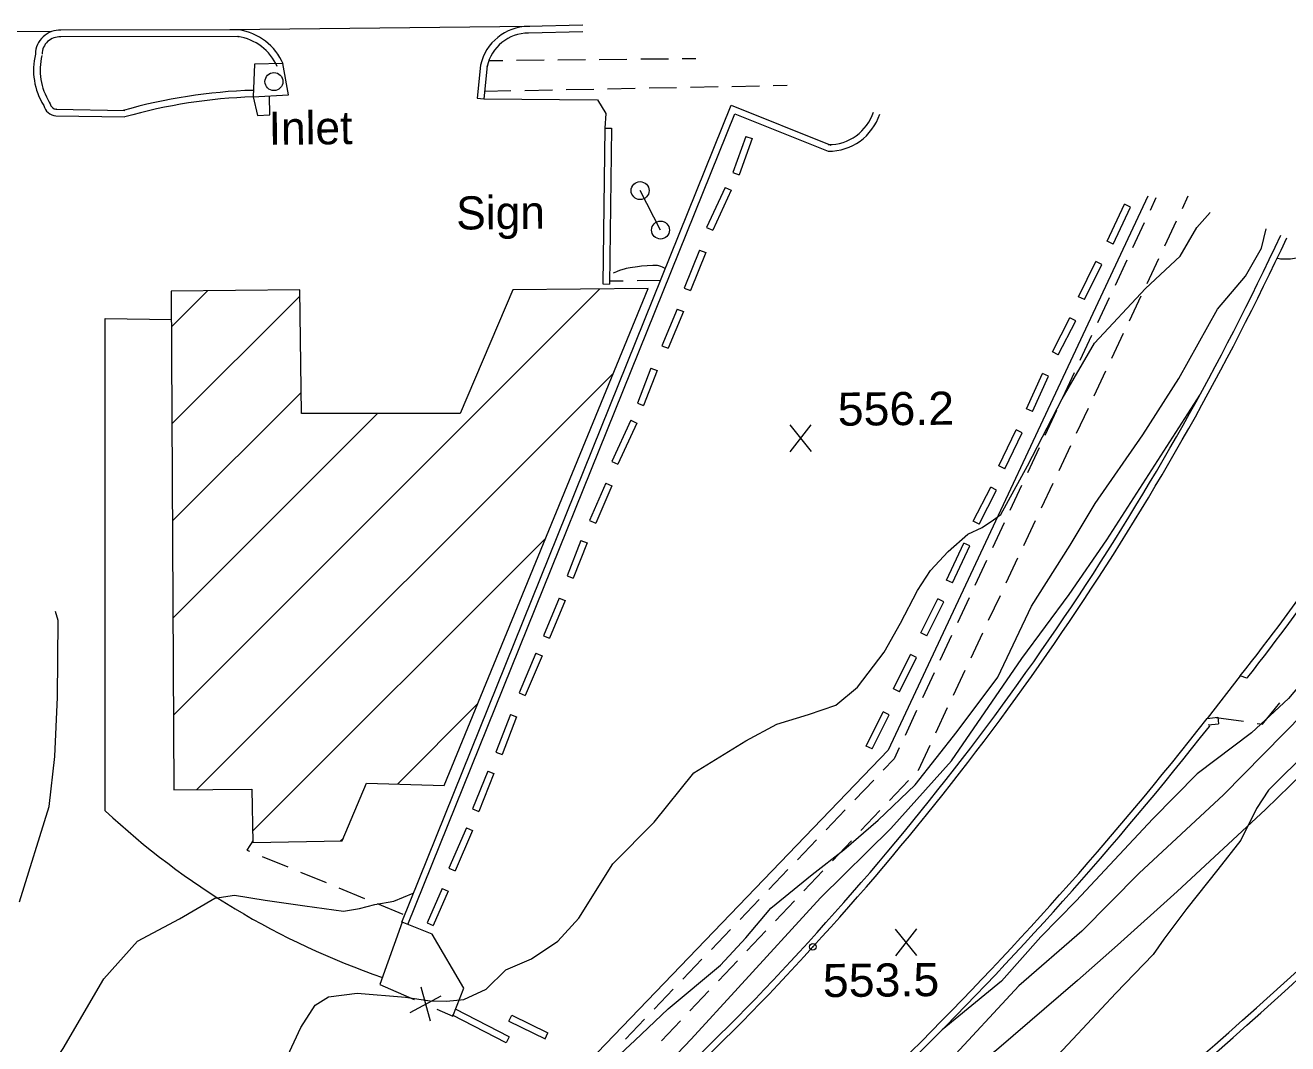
# Model space of a CAD drawing. Extents: x 2361284 to 2366480, y 6976556 to 6985346.
# Drawn here: x 2365087.2 to 2365270.1, y 6981352.9 to 6981500.5 of the extents above; entities that cross this region are included whole.
import ezdxf

# ---------------------------------------------------------------- set-up
doc = ezdxf.new("R2010")
doc.units = 0
doc.header["$LTSCALE"] = 1.9
doc.header["$PDMODE"] = 32
doc.header["$PDSIZE"] = 0.95
for name, color, linetype, lineweight in [('11', 7, 'Continuous', 13), ('12', 7, 'Continuous', 13), ('13', 7, 'Continuous', 13), ('19', 7, 'Continuous', 13), ('3', 7, 'Continuous', 13), ('6', 7, 'Continuous', 13), ('7', 7, 'Continuous', 13), ('8', 7, 'Continuous', 13), ('9', 7, 'Continuous', 13)]:
    doc.layers.add(name, color=color, linetype=linetype, lineweight=lineweight)

msp = doc.modelspace()

# ---------------------------------------------------------------- linework, layer by layer
at = {"layer": '11'}
msp.add_line((2365179.187, 6981470.82), (2365176.233, 6981476.532), dxfattribs=at)
for centre in [(2365123.191, 6981492.331), (2365176.234, 6981476.533), (2365179.188, 6981470.821)]:
    msp.add_circle(centre, 1.3, dxfattribs=at)
at = {"layer": '12'}
for p, q in [((2365201.069, 6981438.74), (2365197.952, 6981442.591)), ((2365197.989, 6981438.711), (2365201.032, 6981442.62)), ((2365216.335, 6981365.69), (2365213.218, 6981369.541)), ((2365213.255, 6981365.661), (2365216.298, 6981369.57))]:
    msp.add_line(p, q, dxfattribs=at)
for points in [[(2365172.698, 6981350.822), (2365175.444, 6981353.399), (2365180.28, 6981357.985), (2365187.891, 6981364.317), (2365191.524, 6981368.292), (2365195.153, 6981372.586), (2365201.146, 6981377.435), (2365205.752, 6981381.019), (2365210.712, 6981385.336), (2365216.094, 6981390.426), (2365222.181, 6981398.186), (2365228.045, 6981406.052), (2365232.909, 6981416.327), (2365238.515, 6981425.142), (2365242.138, 6981431.207), (2365249.073, 6981441.174), (2365254.296, 6981449.303), (2365259.881, 6981459.337), (2365263.946, 6981464.147), (2365266.247, 6981468.209), (2365266.901, 6981470.995)], [(2365316.09, 6981456.531), (2365315.135, 6981455.002), (2365313.369, 6981452.445), (2365308.504, 6981445.558), (2365303.201, 6981438.598), (2365296.457, 6981429.563), (2365289.432, 6981420.506), (2365279.797, 6981409.424), (2365272.358, 6981400.843), (2365260.76, 6981389.001), (2365248.517, 6981377.645), (2365240.227, 6981369.255), (2365231.102, 6981361.338), (2365220.708, 6981350.108), (2365209.51, 6981340.371), (2365198.852, 6981332.59), (2365187.386, 6981323.87), (2365180.153, 6981317.691), (2365174.117, 6981314.114), (2365164.367, 6981307.891), (2365153.604, 6981300.688), (2365145.25, 6981294.758), (2365130.909, 6981287.362)]]:
    msp.add_lwpolyline(points, dxfattribs=at)
at = {"layer": '13'}
for points in [[(2365125.133, 6981351.12), (2365127.064, 6981355.269), (2365129.153, 6981358.528), (2365131.077, 6981359.715), (2365135.246, 6981360.276), (2365142.262, 6981359.673), (2365145.798, 6981359.147), (2365148.208, 6981359.079), (2365150.686, 6981359.323), (2365153.942, 6981360.844), (2365156.795, 6981363.641), (2365160.48, 6981365.236), (2365164.317, 6981367.803), (2365167.356, 6981371.132), (2365172.3, 6981378.99), (2365178.263, 6981385.017), (2365184.035, 6981392.182), (2365191.542, 6981396.834), (2365196.049, 6981399.207), (2365200.636, 6981400.631), (2365204.573, 6981401.988), (2365207.729, 6981404.608), (2365211.581, 6981409.645), (2365213.931, 6981413.868), (2365216.417, 6981418.572), (2365218.309, 6981421.48), (2365220.853, 6981424.244), (2365223.718, 6981426.751), (2365225.789, 6981427.721), (2365227.419, 6981428.817), (2365228.511, 6981429.617), (2365232.356, 6981436.644), (2365237.393, 6981446.382), (2365242.077, 6981454.437), (2365249.462, 6981462.328), (2365254.458, 6981467.047), (2365256.898, 6981471.2), (2365258.807, 6981473.387)], [(2365275.615, 6981468.528), (2365275.261, 6981468.339), (2365274.544, 6981467.988), (2365273.815, 6981467.663), (2365272.328, 6981467.056), (2365271.991, 6981466.933), (2365271.763, 6981466.862), (2365271.301, 6981466.747), (2365270.751, 6981466.651), (2365270.473, 6981466.618), (2365270.054, 6981466.587), (2365269.634, 6981466.579), (2365269.425, 6981466.584), (2365269.008, 6981466.611), (2365268.8, 6981466.634), (2365268.492, 6981466.68)], [(2365179.86, 6981465.227), (2365179.457, 6981465.436), (2365179.253, 6981465.525), (2365178.943, 6981465.629), (2365178.733, 6981465.673), (2365178.627, 6981465.686), (2365178.466, 6981465.694), (2365178.056, 6981465.688), (2365177.234, 6981465.644), (2365176.41, 6981465.564), (2365175.862, 6981465.494), (2365174.769, 6981465.329), (2365174.216, 6981465.234), (2365173.941, 6981465.171), (2365173.389, 6981465.004), (2365173.029, 6981464.871), (2365172.793, 6981464.773), (2365172.327, 6981464.556)], [(2365310.715, 6981458.08), (2365307.476, 6981452.769), (2365301.854, 6981444.665), (2365295.848, 6981435.668), (2365288.145, 6981425.374), (2365282.322, 6981418.378), (2365277.407, 6981411.541), (2365270.168, 6981402.932), (2365264.805, 6981397.981), (2365256.951, 6981392.025), (2365250.492, 6981385.534), (2365239.395, 6981373.627), (2365234.294, 6981368.408), (2365228.594, 6981361.984), (2365219.992, 6981354.953)], [(2365158.502, 6981328.236), (2365159.35, 6981329.495), (2365162.772, 6981333.497), (2365167.318, 6981337.25), (2365174.562, 6981344.089), (2365183.612, 6981353.587), (2365190.443, 6981361.041), (2365202.378, 6981374.086), (2365212.534, 6981384.113), (2365221.321, 6981393.916), (2365231.531, 6981408.745), (2365238.363, 6981418.009), (2365243.848, 6981425.943), (2365257.299, 6981446.902)], [(2365086.317, 6981373.492), (2365090.616, 6981387.323), (2365091.428, 6981394.521), (2365091.816, 6981403.156), (2365091.91, 6981414.247), (2365091.568, 6981415.573)], [(2365273.228, 6981395.61), (2365267.254, 6981389.653), (2365265.519, 6981387.017), (2365263.232, 6981382.435), (2365259.933, 6981378.164), (2365255.446, 6981372.54), (2365252.078, 6981368.077), (2365250.54, 6981365.853), (2365245.123, 6981360.251), (2365238.936, 6981353.573), (2365234.46, 6981348.859), (2365228.171, 6981340.219), (2365223.764, 6981334.747), (2365215.824, 6981327.381), (2365209.171, 6981321.377), (2365206.635, 6981318.643), (2365204.681, 6981312.804), (2365204.977, 6981309.047)], [(2365081.173, 6981337.191), (2365088.549, 6981346.012), (2365092.67, 6981352.242), (2365098.535, 6981362.317), (2365103.414, 6981367.774), (2365109.483, 6981371.032), (2365114.614, 6981374.042), (2365117.48, 6981374.439), (2365121.908, 6981373.71), (2365127.676, 6981372.925), (2365133.254, 6981372.128), (2365135.6, 6981372.52), (2365137.795, 6981373.091), (2365140.549, 6981373.607), (2365143.379, 6981374.725)]]:
    msp.add_lwpolyline(points, dxfattribs=at)
at = {"layer": '19'}
for p, q in [((2365156.323, 6981495.355), (2365154.293, 6981495.325)), ((2365162.323, 6981495.412), (2365158.323, 6981495.374)), ((2365168.322, 6981495.479), (2365164.324, 6981495.431)), ((2365174.322, 6981495.546), (2365170.322, 6981495.498)), ((2365180.322, 6981495.603), (2365176.322, 6981495.565)), ((2365184.322, 6981495.641), (2365182.322, 6981495.622)), ((2365157.525, 6981490.976), (2365153.705, 6981490.91)), ((2365163.525, 6981491.083), (2365159.524, 6981491.015)), ((2365169.523, 6981491.2), (2365165.525, 6981491.122)), ((2365175.522, 6981491.317), (2365171.523, 6981491.239)), ((2365181.521, 6981491.434), (2365177.522, 6981491.356)), ((2365187.522, 6981491.551), (2365183.521, 6981491.473)), ((2365193.521, 6981491.668), (2365189.521, 6981491.59)), ((2365197.519, 6981491.746), (2365195.519, 6981491.707)), ((2365250.946, 6981475.483), (2365250.104, 6981473.674)), ((2365255.595, 6981475.707), (2365254.742, 6981473.899)), ((2365249.262, 6981471.866), (2365247.566, 6981468.241)), ((2365253.89, 6981472.09), (2365252.184, 6981468.475)), ((2365246.723, 6981466.433), (2365245.027, 6981462.807)), ((2365251.33, 6981466.667), (2365249.625, 6981463.05)), ((2365171.797, 6981463.44), (2365173.797, 6981463.469)), ((2365175.797, 6981463.498), (2365179.196, 6981463.561)), ((2365248.772, 6981461.241), (2365247.067, 6981457.625)), ((2365244.185, 6981460.998), (2365242.489, 6981457.371)), ((2365246.214, 6981455.817), (2365244.518, 6981452.2)), ((2365241.646, 6981455.563), (2365239.951, 6981451.937)), ((2365243.665, 6981450.392), (2365241.97, 6981446.776)), ((2365239.108, 6981450.129), (2365237.412, 6981446.503)), ((2365241.117, 6981444.968), (2365239.421, 6981441.352)), ((2365236.569, 6981444.694), (2365234.874, 6981441.069)), ((2365238.568, 6981439.543), (2365236.873, 6981435.927)), ((2365234.031, 6981439.26), (2365232.345, 6981435.634)), ((2365231.502, 6981433.826), (2365229.807, 6981430.199)), ((2365236.02, 6981434.119), (2365234.324, 6981430.502)), ((2365228.963, 6981428.391), (2365227.277, 6981424.765)), ((2365233.471, 6981428.694), (2365231.776, 6981425.078)), ((2365226.434, 6981422.957), (2365224.739, 6981419.331)), ((2365230.923, 6981423.27), (2365229.226, 6981419.653)), ((2365223.896, 6981417.522), (2365222.201, 6981413.896)), ((2365228.373, 6981417.844), (2365226.677, 6981414.229)), ((2365221.359, 6981412.088), (2365219.673, 6981408.462)), ((2365225.825, 6981412.421), (2365224.129, 6981408.805)), ((2365218.83, 6981406.654), (2365217.135, 6981403.028)), ((2365223.277, 6981406.996), (2365221.581, 6981403.38)), ((2365216.292, 6981401.22), (2365214.606, 6981397.593)), ((2365220.729, 6981401.572), (2365219.033, 6981397.946)), ((2365210.077, 6981391.139), (2365207.314, 6981388.253)), ((2365215.098, 6981391.067), (2365212.346, 6981388.161)), ((2365205.927, 6981386.81), (2365203.165, 6981383.924)), ((2365210.969, 6981386.708), (2365208.217, 6981383.802)), ((2365201.778, 6981382.481), (2365199.016, 6981379.594)), ((2365206.84, 6981382.349), (2365204.087, 6981379.443)), ((2365121.488, 6981380.057), (2365125.192, 6981378.542)), ((2365127.04, 6981377.78), (2365130.744, 6981376.265)), ((2365197.629, 6981378.151), (2365194.868, 6981375.265)), ((2365202.711, 6981377.989), (2365199.958, 6981375.083)), ((2365132.591, 6981375.503), (2365136.296, 6981373.988)), ((2365193.481, 6981373.822), (2365190.718, 6981370.934)), ((2365198.582, 6981373.629), (2365195.83, 6981370.733)), ((2365138.143, 6981373.224), (2365141.848, 6981371.71)), ((2365189.332, 6981369.491), (2365186.569, 6981366.604)), ((2365194.454, 6981369.28), (2365191.702, 6981366.383)), ((2365185.182, 6981365.161), (2365182.419, 6981362.275)), ((2365190.326, 6981364.93), (2365187.573, 6981362.024)), ((2365181.033, 6981360.832), (2365178.271, 6981357.936)), ((2365186.197, 6981360.571), (2365183.443, 6981357.675)), ((2365176.884, 6981356.493), (2365174.122, 6981353.597)), ((2365182.067, 6981356.222), (2365179.314, 6981353.326))]:
    msp.add_line(p, q, dxfattribs=at)
for points in [[(2365213.763, 6981395.784), (2365213.028, 6981394.217), (2365211.464, 6981392.582)], [(2365218.18, 6981396.137), (2365216.494, 6981392.54), (2365216.474, 6981392.52)], [(2365120.136, 6981382.335), (2365119.279, 6981380.966), (2365119.64, 6981380.82)]]:
    msp.add_lwpolyline(points, dxfattribs=at)
at = {"layer": '3'}
for p, q in [((2365160.236, 6981500.321), (2365116.818, 6981499.808)), ((2365090.959, 6981499.572), (2365057.169, 6981499.371)), ((2365089.832, 6981488.862), (2365089.831, 6981488.862)), ((2365090.646, 6981489.371), (2365090.762, 6981489.098)), ((2365152.644, 6981489.93), (2365153.595, 6981489.829)), ((2365171.106, 6981485.605), (2365170.831, 6981463.011)), ((2365191.567, 6981484.383), (2365189.667, 6981479.144)), ((2365192.471, 6981484.061), (2365190.571, 6981478.822)), ((2365191.567, 6981484.383), (2365192.471, 6981484.061)), ((2365189.667, 6981479.144), (2365190.571, 6981478.822)), ((2365188.546, 6981476.993), (2365185.871, 6981471.187)), ((2365189.421, 6981476.597), (2365186.746, 6981470.791)), ((2365188.546, 6981476.993), (2365189.421, 6981476.597)), ((2365243.909, 6981469.189), (2365246.398, 6981474.553)), ((2365244.782, 6981468.79), (2365247.272, 6981474.154)), ((2365247.272, 6981474.154), (2365246.398, 6981474.553)), ((2365185.871, 6981471.187), (2365186.746, 6981470.791)), ((2365244.782, 6981468.79), (2365243.909, 6981469.189)), ((2365184.842, 6981467.929), (2365182.624, 6981462.398)), ((2365185.735, 6981467.578), (2365183.518, 6981462.046)), ((2365184.842, 6981467.929), (2365185.735, 6981467.578)), ((2365239.753, 6981461.154), (2365242.234, 6981466.258)), ((2365240.618, 6981460.739), (2365243.1, 6981465.843)), ((2365243.1, 6981465.843), (2365242.234, 6981466.258)), ((2365170.831, 6981463.011), (2365171.791, 6981463)), ((2365182.624, 6981462.398), (2365183.518, 6981462.046)), ((2365240.618, 6981460.739), (2365239.753, 6981461.154)), ((2365181.613, 6981459.368), (2365179.393, 6981454.056)), ((2365182.501, 6981459.003), (2365180.281, 6981453.691)), ((2365181.613, 6981459.368), (2365182.501, 6981459.003)), ((2365235.957, 6981453.173), (2365238.48, 6981458.118)), ((2365236.815, 6981452.742), (2365239.338, 6981457.686)), ((2365239.338, 6981457.686), (2365238.48, 6981458.118)), ((2365179.393, 6981454.056), (2365180.281, 6981453.691)), ((2365236.815, 6981452.742), (2365235.957, 6981453.173)), ((2365177.794, 6981450.821), (2365175.832, 6981445.722)), ((2365178.692, 6981450.481), (2365176.73, 6981445.382)), ((2365177.794, 6981450.821), (2365178.692, 6981450.481)), ((2365232.196, 6981444.929), (2365234.528, 6981450.051)), ((2365233.072, 6981444.536), (2365235.404, 6981449.659)), ((2365235.404, 6981449.659), (2365234.528, 6981450.051)), ((2365175.832, 6981445.722), (2365176.73, 6981445.382)), ((2365233.072, 6981444.536), (2365232.196, 6981444.929)), ((2365174.865, 6981443.252), (2365172.152, 6981437.276)), ((2365174.865, 6981443.252), (2365175.742, 6981442.861)), ((2365175.742, 6981442.861), (2365173.029, 6981436.885)), ((2365228.21, 6981436.645), (2365230.691, 6981441.859)), ((2365229.079, 6981436.238), (2365231.56, 6981441.452)), ((2365231.56, 6981441.452), (2365230.691, 6981441.859)), ((2365172.152, 6981437.276), (2365173.029, 6981436.885)), ((2365229.079, 6981436.238), (2365228.21, 6981436.645)), ((2365171.262, 6981434.158), (2365168.923, 6981428.715)), ((2365171.262, 6981434.158), (2365172.146, 6981433.784)), ((2365172.146, 6981433.784), (2365169.808, 6981428.341)), ((2365224.472, 6981428.629), (2365227.025, 6981433.553)), ((2365225.327, 6981428.192), (2365227.88, 6981433.116)), ((2365227.88, 6981433.116), (2365227.025, 6981433.553)), ((2365168.923, 6981428.715), (2365169.808, 6981428.341)), ((2365225.327, 6981428.192), (2365224.472, 6981428.629)), ((2365167.661, 6981425.833), (2365165.66, 6981420.714)), ((2365168.557, 6981425.488), (2365166.556, 6981420.369)), ((2365167.661, 6981425.833), (2365168.557, 6981425.488)), ((2365220.605, 6981420.085), (2365223.104, 6981425.45)), ((2365221.477, 6981419.685), (2365223.977, 6981425.049)), ((2365223.977, 6981425.049), (2365223.104, 6981425.45)), ((2365165.66, 6981420.714), (2365166.556, 6981420.369)), ((2365221.477, 6981419.685), (2365220.605, 6981420.085)), ((2365164.512, 6981417.502), (2365162.234, 6981412.03)), ((2365164.512, 6981417.502), (2365165.4, 6981417.138)), ((2365216.918, 6981412.441), (2365219.372, 6981417.375)), ((2365220.234, 6981416.953), (2365219.372, 6981417.375)), ((2365165.4, 6981417.138), (2365163.122, 6981411.666)), ((2365217.78, 6981412.019), (2365220.234, 6981416.953)), ((2365162.234, 6981412.03), (2365163.122, 6981411.666)), ((2365217.78, 6981412.019), (2365216.918, 6981412.441)), ((2365161.136, 6981409.5), (2365158.69, 6981403.757)), ((2365162.021, 6981409.13), (2365159.576, 6981403.386)), ((2365161.136, 6981409.5), (2365162.021, 6981409.13)), ((2365212.925, 6981404.332), (2365215.397, 6981409.326)), ((2365213.787, 6981403.911), (2365216.26, 6981408.905)), ((2365216.26, 6981408.905), (2365215.397, 6981409.326)), ((2365263.176, 6981406.216), (2365258.385, 6981400.07)), ((2365264.14, 6981405.885), (2365263.176, 6981406.216)), ((2365264.208, 6981405.974), (2365264.135, 6981405.88)), ((2365264.261, 6981406.041), (2365264.208, 6981405.974)), ((2365158.69, 6981403.757), (2365159.576, 6981403.386)), ((2365213.787, 6981403.911), (2365212.925, 6981404.332)), ((2365208.974, 6981396.054), (2365211.437, 6981401.017)), ((2365212.299, 6981400.596), (2365211.437, 6981401.017)), ((2365157.451, 6981400.615), (2365155.333, 6981395.164)), ((2365158.348, 6981400.272), (2365156.23, 6981394.822)), ((2365157.451, 6981400.615), (2365158.348, 6981400.272)), ((2365209.836, 6981395.632), (2365212.299, 6981400.596)), ((2365258.514, 6981399.111), (2365260.012, 6981399.275)), ((2365259.913, 6981400.234), (2365260.012, 6981399.275)), ((2365258.695, 6981398.909), (2365258.778, 6981399.015)), ((2365209.836, 6981395.632), (2365208.974, 6981396.054)), ((2365155.333, 6981395.164), (2365156.23, 6981394.822)), ((2365154.168, 6981392.433), (2365151.96, 6981386.941)), ((2365155.061, 6981392.08), (2365152.853, 6981386.589)), ((2365154.168, 6981392.433), (2365155.061, 6981392.08)), ((2365151.96, 6981386.941), (2365152.853, 6981386.589)), ((2365151.076, 6981384.193), (2365148.542, 6981378.369)), ((2365151.959, 6981383.816), (2365149.424, 6981377.991)), ((2365151.076, 6981384.193), (2365151.959, 6981383.816)), ((2365148.542, 6981378.369), (2365149.424, 6981377.991)), ((2365147.54, 6981375.4), (2365145.377, 6981370.449)), ((2365147.54, 6981375.4), (2365148.422, 6981375.021)), ((2365148.422, 6981375.021), (2365146.259, 6981370.07)), ((2365145.377, 6981370.449), (2365146.259, 6981370.07)), ((2365200.555, 6981367.609), (2365200.558, 6981367.613)), ((2365157.278, 6981353.936), (2365149.509, 6981357.933)), ((2365157.23, 6981356.203), (2365157.647, 6981357.068)), ((2365157.647, 6981357.068), (2365162.872, 6981354.508)), ((2365157.23, 6981356.203), (2365162.455, 6981353.643)), ((2365162.455, 6981353.643), (2365162.872, 6981354.508))]:
    msp.add_line(p, q, dxfattribs=at)
for points in [[(2365118.099, 6981499.811), (2365118.098, 6981499.811), (2365092.337, 6981499.776), (2365092.337, 6981499.776)], [(2365167.915, 6981500.494), (2365160.046, 6981500.319), (2365160.046, 6981500.32)], [(2365117.961, 6981498.861), (2365118.097, 6981498.85), (2365092.336, 6981498.816), (2365092.29, 6981498.817)], [(2365167.934, 6981499.534), (2365160.065, 6981499.36), (2365160.051, 6981499.36)], [(2365120.141, 6981490.1), (2365125.299, 6981490.42), (2365124.495, 6981494.962)], [(2365153.129, 6981494.734), (2365153.129, 6981494.734), (2365152.644, 6981489.93)], [(2365154.066, 6981494.527), (2365154.08, 6981494.633), (2365153.595, 6981489.829)], [(2365141.699, 6981370.558), (2365189.417, 6981488.919), (2365203.851, 6981483.125), (2365203.495, 6981483.192)], [(2365153.595, 6981489.829), (2365170.048, 6981489.665), (2365171.256, 6981487.726), (2365171.106, 6981485.605)], [(2365091.596, 6981487.37), (2365091.595, 6981487.369), (2365101.598, 6981487.204), (2365101.598, 6981487.204)], [(2365091.674, 6981488.326), (2365091.606, 6981488.329), (2365101.609, 6981488.164), (2365101.331, 6981488.126)], [(2365142.592, 6981370.197), (2365189.949, 6981487.674), (2365203.49, 6981482.232), (2365203.49, 6981482.232)], [(2365171.106, 6981485.605), (2365172.066, 6981485.594), (2365171.791, 6981463)], [(2365249.795, 6981475.742), (2365212.176, 6981395.469), (2365167.665, 6981349.144), (2365167.263, 6981348.27)], [(2365098.753, 6981386.671), (2365098.754, 6981386.67), (2365098.745, 6981458.025), (2365108.337, 6981457.876)], [(2365328.469, 6981452.629), (2365323.875, 6981447.188), (2365314.541, 6981436.458), (2365305.022, 6981425.908), (2365298.576, 6981418.961), (2365285.457, 6981405.237), (2365279.318, 6981399.019), (2365266.816, 6981386.845), (2365254.045, 6981374.979), (2365245.399, 6981367.215), (2365239.583, 6981362.097), (2365227.839, 6981351.977), (2365223.152, 6981348.208), (2365219.928, 6981345.818), (2365213.32, 6981341.241), (2365199.928, 6981332.321), (2365193.412, 6981327.648), (2365189.227, 6981324.342), (2365187.196, 6981322.614), (2365184.242, 6981319.91), (2365177.863, 6981313.549), (2365174.416, 6981309.996)], [(2365263.176, 6981406.215), (2365263.176, 6981406.216), (2365263.227, 6981406.126)], [(2365258.385, 6981400.07), (2365258.385, 6981400.07), (2365259.913, 6981400.234)], [(2365157.278, 6981353.936), (2365156.836, 6981353.082), (2365149.067, 6981357.079)]]:
    msp.add_lwpolyline(points, dxfattribs=at)
for centre, radius, start, end in [((2365092.162, 6981496.246), 3.534, 87.15911, 178.79284), ((2365116.909, 6981491.604), 8.292, 23.28263, 81.75012), ((2365160.081, 6981493.201), 7.119, 90.2781, 167.56546), ((2365092.162, 6981496.246), 2.574, 87.1591, 178.79283), ((2365116.909, 6981491.604), 7.332, 23.28263, 81.75012), ((2365160.081, 6981493.201), 6.159, 90.27809, 167.56545), ((2365098.084, 6981494.018), 9.73, 166.30891, 211.99405), ((2365098.084, 6981494.018), 8.771, 166.30891, 211.99405), ((2365122.282, 6981415.57), 75.52, 91.62263, 106.10648), ((2365091.759, 6981489.352), 1.989, 194.2646, 265.2886), ((2365091.759, 6981489.352), 1.029, 194.26461, 265.28862), ((2365122.282, 6981415.57), 74.56, 91.62263, 106.10648), ((2365203.531, 6981490.03), 7.798, 269.69796, 342.02685), ((2365203.531, 6981490.03), 6.838, 269.69796, 342.02685), ((2364901.132, 6981641.825), 406.015, 317.51686, 334.97564), ((2364901.132, 6981641.825), 406.975, 317.51686, 334.97564), ((2364997.342, 6981616.181), 338.752, 321.69707, 328.82923), ((2364997.347, 6981616.178), 339.707, 321.78733, 328.82929), ((2364717.017, 6981970.294), 821.948, 307.37656, 319.32747), ((2364717.017, 6981970.294), 822.908, 307.37656, 319.32747), ((2364850.846, 6981718.987), 517.49, 314.57078, 321.95525), ((2364850.844, 6981718.988), 518.453, 314.57079, 321.87536), ((2365175.328, 6981468.593), 112.138, 226.93206, 251.05146), ((2364941.101, 6981602.552), 350.021, 298.37617, 317.83824), ((2364941.101, 6981602.552), 350.981, 298.37617, 317.83824)]:
    msp.add_arc(centre, radius, start, end, dxfattribs=at)
msp.add_point((2365201.266, 6981366.965), dxfattribs=at)
at = {"layer": '6'}
for p, q in [((2365266.383, 6981399.236), (2365268.924, 6981402.32)), ((2365259.663, 6981400.212), (2365263.619, 6981399.64)), ((2365265.602, 6981399.348), (2365266.383, 6981399.236))]:
    msp.add_line(p, q, dxfattribs=at)
at = {"layer": '7', "lineweight": 25}
for p, q in [((2365108.345, 6981456.805), (2365113.544, 6981462.004)), ((2365108.418, 6981442.737), (2365126.93, 6981461.248)), ((2365108.639, 6981400.531), (2365170.394, 6981462.286)), ((2365112.004, 6981389.753), (2365172.354, 6981450.104)), ((2365108.492, 6981428.668), (2365127.125, 6981447.301)), ((2365108.565, 6981414.599), (2365138.214, 6981444.248)), ((2365120.101, 6981383.709), (2365162.521, 6981426.128)), ((2365141.073, 6981390.538), (2365152.687, 6981402.153)), ((2365132.848, 6981382.314), (2365133.241, 6981382.707))]:
    msp.add_line(p, q, dxfattribs=at)
at = {"layer": '7'}
msp.add_lwpolyline([(2365177.378, 6981462.353), (2365157.799, 6981462.166), (2365150.168, 6981444.263), (2365127.168, 6981444.234), (2365126.917, 6981462.153), (2365108.318, 6981461.946), (2365108.695, 6981389.725), (2365119.965, 6981389.822), (2365120.138, 6981382.065), (2365133.077, 6981382.318), (2365136.607, 6981390.671), (2365147.841, 6981390.337)], close=True, dxfattribs=at)
at = {"layer": '8'}
for points in [[(2365124.495, 6981494.962), (2365120.356, 6981494.863), (2365120.171, 6981490.101)], [(2365120.171, 6981490.101), (2365120.827, 6981487.437), (2365122.586, 6981487.494), (2365122.56, 6981490.254)]]:
    msp.add_lwpolyline(points, dxfattribs=at)
at = {"layer": '9'}
for p, q in [((2365145.846, 6981356.188), (2365144.499, 6981361.124)), ((2365142.903, 6981357.46), (2365147.431, 6981359.852))]:
    msp.add_line(p, q, dxfattribs=at)
for points in [[(2365141.759, 6981370.529), (2365138.545, 6981361.488), (2365143.506, 6981359.345)], [(2365150.7, 6981360.973), (2365146.126, 6981368.79), (2365141.759, 6981370.529)], [(2365146.809, 6981357.917), (2365149.109, 6981356.919), (2365150.7, 6981360.973)]]:
    msp.add_lwpolyline(points, dxfattribs=at)

# ---------------------------------------------------------------- texts
at = {"layer": '11'}
msp.add_text('Sign', height=4.799, rotation=0.545, dxfattribs=at).set_placement((2365149.615, 6981470.889))
at = {"layer": '12', "width": 1.05}
for s, p in [('556.2', (2365204.878, 6981442.464)), ('553.5', (2365202.725, 6981359.678))]:
    msp.add_text(s, height=4.799, rotation=0.545, dxfattribs=at).set_placement(p)
at = {"layer": '8'}
msp.add_text('Inlet', height=4.799, rotation=0.545, dxfattribs=at).set_placement((2365122.447, 6981483.161))

doc.saveas('drawing.dxf')
